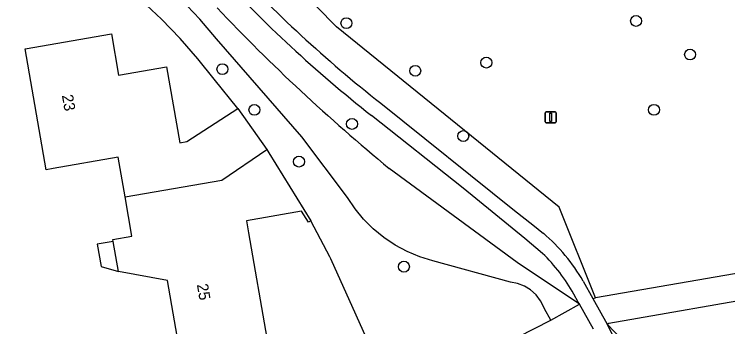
# Model space of a CAD drawing. Extents: x 162880 to 165536, y 384011 to 385179.
# Drawn here: x 164168.4 to 164232.4, y 384836.1 to 384864.1 of the extents above; entities that cross this region are included whole.
import ezdxf

# ---------------------------------------------------------------- set-up
doc = ezdxf.new("R2010")
doc.units = 0
for name, color, linetype in [('IMGEO_Boom', 7, 'Continuous'), ('IMGEO_Groenvoorziening', 7, 'Continuous'), ('IMGEO_Hek', 7, 'Continuous'), ('IMGEO_Pand', 7, 'Continuous'), ('IMGEO_Pand_nummerreeks', 7, 'Continuous'), ('IMGEO_Rijbaan_lokaal_open', 7, 'Continuous'), ('IMGEO_Vlaggenmast', 7, 'Continuous'), ('IMGEO_Voetpad_gesloten', 7, 'Continuous'), ('IMGEO_Voetpad_open', 7, 'Continuous')]:
    doc.layers.add(name, color=color, linetype=linetype)

msp = doc.modelspace()

# ---------------------------------------------------------------- linework, layer by layer
at = {"layer": 'IMGEO_Boom'}
for centre in [(164198.204, 384863.348), (164224.164, 384863.552), (164229.003, 384860.536), (164187.089, 384859.223), (164210.745, 384859.815), (164204.372, 384859.077), (164189.954, 384855.573), (164225.77, 384855.575), (164198.702, 384854.309), (164208.673, 384853.224), (164193.949, 384850.936), (164203.357, 384841.509)]:
    msp.add_circle(centre, 0.489, dxfattribs=at)
at = {"layer": 'IMGEO_Groenvoorziening'}
for points in [[(164220.519, 384838.705), (164217.264, 384846.838), (164197.325, 384863.021), (164177.686, 384883.019), (164170.899, 384888.857)], [(164188.474, 384855.691), (164186.336, 384858.321), (164184.897, 384860.137), (164183.3, 384861.963), (164181.614, 384863.708), (164179.844, 384865.368), (164177.994, 384866.939), (164176.069, 384868.416), (164174.073, 384869.796), (164173.779, 384869.961), (164172.535, 384870.577), (164171.242, 384871.083), (164169.91, 384871.475), (164168.549, 384871.751), (164167.17, 384871.909), (164154.317, 384869.921)], [(164216.526, 384836.724), (164215.951, 384837.719), (164215.894, 384837.873), (164215.597, 384838.459), (164215.198, 384838.981), (164214.712, 384839.422), (164214.153, 384839.768), (164213.541, 384840.006), (164212.896, 384840.129), (164205.938, 384842.044), (164204.769, 384842.399), (164203.642, 384842.867), (164202.565, 384843.444), (164201.551, 384844.123), (164200.607, 384844.898), (164199.745, 384845.762), (164198.971, 384846.707), (164198.294, 384847.723), (164194.218, 384853.168), (164186.57, 384861.932), (164185.066, 384863.713), (164183.373, 384865.537)], [(164219.099, 384838.14), (164213.497, 384841.889), (164202.044, 384850.326)], [(164201.337, 384832.099), (164196.806, 384842.205), (164196.714, 384842.388), (164195.318, 384845.045), (164194.997, 384845.625)], [(164227.03, 384830.653), (164221.568, 384836.346)]]:
    msp.add_lwpolyline(points, dxfattribs=at)
msp.add_arc((164309.655, 384981.207), 169.44, 223.43418, 230.5726, dxfattribs=at)
at = {"layer": 'IMGEO_Hek'}
msp.add_lwpolyline([(164188.474, 384855.691), (164186.336, 384858.321)], dxfattribs=at)
at = {"layer": 'IMGEO_Pand'}
for points in [[(164178.359, 384847.778), (164177.737, 384851.327), (164171.901, 384850.305), (164171.3, 384850.2), (164169.403, 384861.04), (164177.135, 384862.393), (164177.785, 384858.68), (164182.08, 384859.432), (164183.274, 384852.616), (164183.906, 384852.727), (164188.474, 384855.691)], [(164188.474, 384855.691), (164191.059, 384852.007)], [(164178.359, 384847.778), (164187.029, 384849.255), (164191.059, 384852.007)], [(164191.059, 384852.007), (164191.239, 384851.715), (164194.997, 384845.625)], [(164177.3, 384843.77), (164177.269, 384843.947), (164178.977, 384844.246), (164178.359, 384847.778)], [(164194.997, 384845.625), (164194.795, 384845.5), (164194.188, 384846.481), (164189.232, 384845.614), (164189.417, 384844.559), (164191.075, 384835.083), (164183.311, 384833.725), (164182.167, 384840.266), (164177.769, 384841.091)], [(164177.3, 384843.77), (164175.865, 384843.519), (164176.215, 384841.52), (164177.769, 384841.091)], [(164177.769, 384841.091), (164177.3, 384843.77)]]:
    msp.add_lwpolyline(points, dxfattribs=at)
at = {"layer": 'IMGEO_Rijbaan_lokaal_open'}
msp.add_arc((164128.445, 384810.946), 45.728, 22.88868, 46.53219, dxfattribs=at)
at = {"layer": 'IMGEO_Vlaggenmast'}
for p, q in [((164216.019, 384854.506), (164216.019, 384855.306)), ((164216.019, 384855.306), (164216.019, 384854.506)), ((164216.119, 384855.406), (164216.909, 384855.406)), ((164216.909, 384855.406), (164216.119, 384855.406)), ((164217.009, 384855.306), (164217.009, 384854.506)), ((164217.009, 384854.506), (164217.009, 384855.306)), ((164216.909, 384854.406), (164216.119, 384854.406)), ((164216.119, 384854.406), (164216.909, 384854.406))]:
    msp.add_line(p, q, dxfattribs=at)
msp.add_lwpolyline([(164216.439, 384855.281), (164216.589, 384855.281), (164216.589, 384854.531), (164216.439, 384854.531), (164216.439, 384855.281)], dxfattribs=at)
for centre, start, end in [((164216.119, 384855.306), 90, 180), ((164216.119, 384855.306), 90, 180), ((164216.909, 384855.306), 0, 90), ((164216.909, 384855.306), 360, 90), ((164216.119, 384854.506), 180, 270), ((164216.119, 384854.506), 180, 270), ((164216.909, 384854.506), 270, 0), ((164216.909, 384854.506), 270, 0)]:
    msp.add_arc(centre, 0.1, start, end, dxfattribs=at)
at = {"layer": 'IMGEO_Voetpad_gesloten'}
for points in [[(164201.282, 384856.174), (164213.265, 384846.535), (164214.922, 384845.253), (164215.853, 384844.5)], [(164215.777, 384842.704), (164214.191, 384844.049), (164208.663, 384848.548), (164200.444, 384855.067)], [(164219.417, 384840.223), (164220.295, 384838.666)], [(164219.099, 384838.14), (164218.987, 384838.341), (164218.592, 384839.048)], [(164220.295, 384838.666), (164221.568, 384836.346)], [(164220.349, 384835.899), (164219.099, 384838.14)], [(164221.568, 384836.346), (164224.916, 384829.595), (164225.56, 384828.022)]]:
    msp.add_lwpolyline(points, dxfattribs=at)
for centre, radius, start, end in [((164272.431, 384947.004), 115.378, 222.61597, 231.92756), ((164276.759, 384951.521), 122.994, 222.79506, 231.64868), ((164205.199, 384831.999), 16.425, 30.04675, 49.56176), ((164204.81, 384831.348), 15.787, 29.19196, 45.99822)]:
    msp.add_arc(centre, radius, start, end, dxfattribs=at)
at = {"layer": 'IMGEO_Voetpad_open'}
for points in [[(164248.727, 384843.603), (164220.519, 384838.705)], [(164220.295, 384838.666), (164220.519, 384838.705)], [(164221.568, 384836.346), (164221.734, 384836.428), (164236.463, 384839.024), (164236.565, 384838.384)], [(164216.526, 384836.724), (164219.099, 384838.14)], [(164201.337, 384832.099), (164211.725, 384834.384), (164213.599, 384835.211), (164216.526, 384836.724)]]:
    msp.add_lwpolyline(points, dxfattribs=at)

# ---------------------------------------------------------------- texts
at = {"layer": 'IMGEO_Pand_nummerreeks'}
for s, rotation, p in [('23', 279.92624, (164172.692, 384856.868)), ('25', 279.92051, (164184.789, 384839.902))]:
    msp.add_text(s, height=1, rotation=rotation, dxfattribs=at).set_placement(p)

doc.saveas('drawing.dxf')
